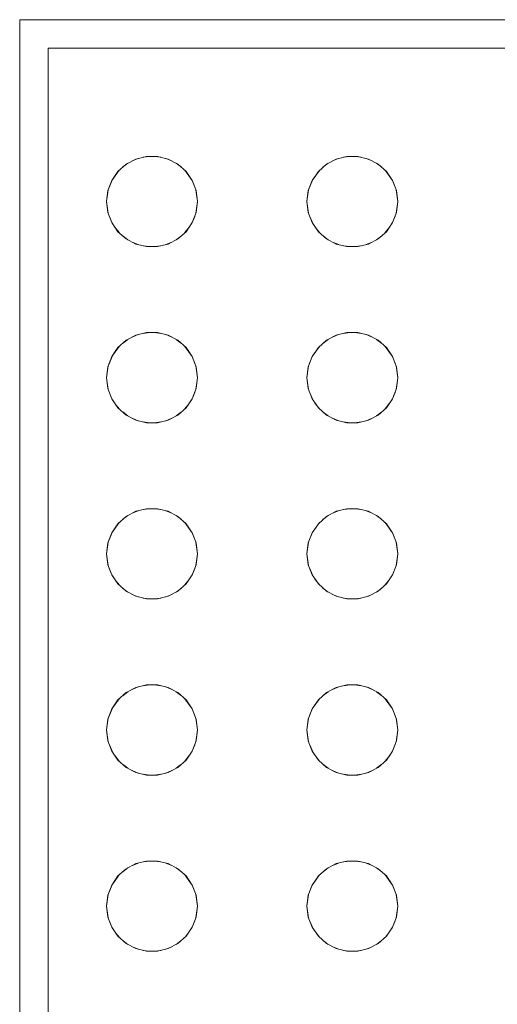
# Model space of a CAD drawing. Header units: millimetres. Extents: x 321 to 585, y -277 to 9.
# Tile 669 of 1056: x 348.69 to 348.858, y -37.76 to -37.413. Entities that reach past the tile are written whole.
import ezdxf

# ---------------------------------------------------------------- set-up
doc = ezdxf.new("R2010")
doc.units = ezdxf.units.MM
doc.header["$MEASUREMENT"] = 0
doc.layers.add('IFC-Elemento construtivo genérico-Contorno', color=253, linetype='Continuous', lineweight=5)

msp = doc.modelspace()

# ---------------------------------------------------------------- linework, layer by layer
at = {"layer": 'IFC-Elemento construtivo genérico-Contorno', "lineweight": 5}
for p, q in [((348.69014, -37.90717), (348.69014, -37.41317)), ((348.69014, -37.41317), (350.05014, -37.41317)), ((348.70014, -37.90317), (348.70014, -37.42317)), ((348.70014, -37.42317), (350.04014, -37.42317)), ((348.7276, -37.464), (348.73102, -37.46221)), ((348.72974, -37.46287), (348.73184, -37.462)), ((348.73102, -37.46221), (348.73476, -37.46128)), ((348.73357, -37.46157), (348.7358, -37.46128)), ((348.73476, -37.46128), (348.73862, -37.46128)), ((348.73758, -37.46128), (348.73981, -37.46157)), ((348.73862, -37.46128), (348.74236, -37.46221)), ((348.74154, -37.462), (348.74364, -37.46287)), ((348.74236, -37.46221), (348.74578, -37.464)), ((348.79809, -37.464), (348.80151, -37.46221)), ((348.80023, -37.46288), (348.80234, -37.462)), ((348.80151, -37.46221), (348.80525, -37.46128)), ((348.80406, -37.46157), (348.80629, -37.46128)), ((348.80525, -37.46128), (348.80911, -37.46128)), ((348.80807, -37.46128), (348.8103, -37.46157)), ((348.80911, -37.46128), (348.81286, -37.46221)), ((348.81203, -37.462), (348.81413, -37.46288)), ((348.81286, -37.46221), (348.81627, -37.464)), ((348.72252, -37.46973), (348.72513, -37.46618)), ((348.72252, -37.46973), (348.72472, -37.46656)), ((348.72472, -37.46656), (348.7276, -37.464)), ((348.72635, -37.46511), (348.72822, -37.46367)), ((348.74516, -37.46367), (348.74704, -37.46511)), ((348.74578, -37.464), (348.74867, -37.46656)), ((348.74825, -37.46618), (348.75086, -37.46973)), ((348.74867, -37.46656), (348.75086, -37.46973)), ((348.79302, -37.46973), (348.79562, -37.46619)), ((348.79302, -37.46973), (348.79521, -37.46656)), ((348.79521, -37.46656), (348.79809, -37.464)), ((348.79684, -37.46511), (348.79871, -37.46367)), ((348.81565, -37.46367), (348.81754, -37.46512)), ((348.81627, -37.464), (348.81916, -37.46656)), ((348.81874, -37.46618), (348.82135, -37.46973)), ((348.81916, -37.46656), (348.82135, -37.46973)), ((348.72116, -37.47334), (348.72273, -37.46943)), ((348.72116, -37.47334), (348.72252, -37.46973)), ((348.75065, -37.46943), (348.75223, -37.47334)), ((348.75086, -37.46973), (348.75223, -37.47334)), ((348.79165, -37.47334), (348.79322, -37.46943)), ((348.79165, -37.47334), (348.79302, -37.46973)), ((348.82114, -37.46943), (348.82272, -37.47334)), ((348.82135, -37.46973), (348.82272, -37.47334)), ((348.72069, -37.47717), (348.72123, -37.47303)), ((348.72069, -37.47717), (348.72116, -37.47334)), ((348.75215, -37.47303), (348.75269, -37.47717)), ((348.75223, -37.47334), (348.75269, -37.47717)), ((348.79118, -37.47717), (348.79173, -37.47303)), ((348.79118, -37.47717), (348.79165, -37.47334)), ((348.82264, -37.47303), (348.82318, -37.47717)), ((348.82272, -37.47334), (348.82318, -37.47717)), ((348.72069, -37.47717), (348.72123, -37.48131)), ((348.72069, -37.47717), (348.72116, -37.481)), ((348.75215, -37.48131), (348.75269, -37.47717)), ((348.75223, -37.481), (348.75269, -37.47717)), ((348.79118, -37.47717), (348.79173, -37.48131)), ((348.79118, -37.47717), (348.79165, -37.481)), ((348.82264, -37.48131), (348.82318, -37.47717)), ((348.82272, -37.481), (348.82318, -37.47717)), ((348.72116, -37.481), (348.72252, -37.4846)), ((348.7217, -37.48244), (348.72284, -37.48517)), ((348.75055, -37.48517), (348.7517, -37.48239)), ((348.75086, -37.4846), (348.75223, -37.481)), ((348.79165, -37.481), (348.79302, -37.4846)), ((348.7922, -37.48246), (348.79333, -37.48517)), ((348.82104, -37.48517), (348.82221, -37.48235)), ((348.82135, -37.4846), (348.82272, -37.481)), ((348.72252, -37.4846), (348.72472, -37.48778)), ((348.72362, -37.48619), (348.7251, -37.48812)), ((348.74828, -37.48812), (348.74976, -37.48619)), ((348.74867, -37.48778), (348.75086, -37.4846)), ((348.79302, -37.4846), (348.79521, -37.48778)), ((348.79413, -37.48621), (348.79559, -37.48812)), ((348.81877, -37.48812), (348.82026, -37.48618)), ((348.81916, -37.48778), (348.82135, -37.4846)), ((348.72472, -37.48778), (348.7276, -37.49033)), ((348.72637, -37.48924), (348.72819, -37.49065)), ((348.7276, -37.49033), (348.73102, -37.49213)), ((348.74236, -37.49213), (348.74578, -37.49033)), ((348.74519, -37.49065), (348.74701, -37.48924)), ((348.74578, -37.49033), (348.74867, -37.48778)), ((348.79521, -37.48778), (348.79809, -37.49033)), ((348.79687, -37.48925), (348.79869, -37.49065)), ((348.79809, -37.49033), (348.80151, -37.49213)), ((348.81286, -37.49213), (348.81627, -37.49033)), ((348.81567, -37.49065), (348.81752, -37.48923)), ((348.81627, -37.49033), (348.81916, -37.48778)), ((348.72975, -37.49147), (348.73187, -37.49235)), ((348.73102, -37.49213), (348.73476, -37.49305)), ((348.73355, -37.49276), (348.7358, -37.49305)), ((348.73476, -37.49305), (348.73862, -37.49305)), ((348.73758, -37.49305), (348.73984, -37.49276)), ((348.73862, -37.49305), (348.74236, -37.49213)), ((348.7415, -37.49235), (348.74363, -37.49147)), ((348.80024, -37.49147), (348.80237, -37.49235)), ((348.80151, -37.49213), (348.80525, -37.49305)), ((348.80404, -37.49276), (348.80629, -37.49305)), ((348.80525, -37.49305), (348.80911, -37.49305)), ((348.80807, -37.49305), (348.81033, -37.49276)), ((348.80911, -37.49305), (348.81286, -37.49213)), ((348.81199, -37.49235), (348.81413, -37.49147)), ((348.72635, -37.52711), (348.72822, -37.52568)), ((348.7276, -37.526), (348.73102, -37.52421)), ((348.72974, -37.52488), (348.73184, -37.52401)), ((348.73102, -37.52421), (348.73476, -37.52328)), ((348.73357, -37.52358), (348.7358, -37.52328)), ((348.73476, -37.52328), (348.73862, -37.52328)), ((348.73758, -37.52328), (348.73981, -37.52358)), ((348.73862, -37.52328), (348.74236, -37.52421)), ((348.74154, -37.52401), (348.74364, -37.52488)), ((348.74236, -37.52421), (348.74578, -37.526)), ((348.74516, -37.52568), (348.74704, -37.52711)), ((348.79684, -37.52711), (348.79871, -37.52568)), ((348.79809, -37.526), (348.80151, -37.52421)), ((348.80023, -37.52489), (348.80234, -37.52401)), ((348.80151, -37.52421), (348.80525, -37.52328)), ((348.80406, -37.52358), (348.80629, -37.52328)), ((348.80525, -37.52328), (348.80911, -37.52328)), ((348.80807, -37.52328), (348.8103, -37.52358)), ((348.80911, -37.52328), (348.81286, -37.52421)), ((348.81203, -37.52401), (348.81413, -37.52489)), ((348.81286, -37.52421), (348.81627, -37.526)), ((348.81565, -37.52568), (348.81754, -37.52712)), ((348.72252, -37.53173), (348.72513, -37.52819)), ((348.72252, -37.53173), (348.72472, -37.52856)), ((348.72472, -37.52856), (348.7276, -37.526)), ((348.74578, -37.526), (348.74867, -37.52856)), ((348.74825, -37.52819), (348.75086, -37.53173)), ((348.74867, -37.52856), (348.75086, -37.53173)), ((348.79302, -37.53173), (348.79562, -37.5282)), ((348.79302, -37.53173), (348.79521, -37.52856)), ((348.79521, -37.52856), (348.79809, -37.526)), ((348.81627, -37.526), (348.81916, -37.52856)), ((348.81874, -37.52819), (348.82135, -37.53173)), ((348.81916, -37.52856), (348.82135, -37.53173)), ((348.72116, -37.53534), (348.72273, -37.53144)), ((348.72116, -37.53534), (348.72252, -37.53173)), ((348.75066, -37.53144), (348.75223, -37.53534)), ((348.75086, -37.53173), (348.75223, -37.53534)), ((348.79165, -37.53534), (348.7932, -37.53149)), ((348.79165, -37.53534), (348.79302, -37.53173)), ((348.82115, -37.53144), (348.82272, -37.53534)), ((348.82135, -37.53173), (348.82272, -37.53534)), ((348.72069, -37.53917), (348.72123, -37.53503)), ((348.72069, -37.53917), (348.72116, -37.53534)), ((348.75215, -37.53503), (348.75269, -37.53917)), ((348.75223, -37.53534), (348.75269, -37.53917)), ((348.79118, -37.53917), (348.79173, -37.53503)), ((348.79118, -37.53917), (348.79165, -37.53534)), ((348.82264, -37.53503), (348.82318, -37.53917)), ((348.82272, -37.53534), (348.82318, -37.53917)), ((348.72069, -37.53917), (348.72123, -37.54331)), ((348.72069, -37.53917), (348.72116, -37.543)), ((348.75215, -37.54331), (348.75269, -37.53917)), ((348.75223, -37.543), (348.75269, -37.53917)), ((348.79118, -37.53917), (348.79173, -37.54331)), ((348.79118, -37.53917), (348.79165, -37.543)), ((348.82264, -37.54331), (348.82318, -37.53917)), ((348.82272, -37.543), (348.82318, -37.53917)), ((348.72116, -37.543), (348.72252, -37.5466)), ((348.75086, -37.5466), (348.75223, -37.543)), ((348.79165, -37.543), (348.79302, -37.5466)), ((348.82135, -37.5466), (348.82272, -37.543)), ((348.7217, -37.54445), (348.72284, -37.54717)), ((348.75055, -37.54717), (348.7517, -37.5444)), ((348.7922, -37.54447), (348.79333, -37.54717)), ((348.82104, -37.54717), (348.82221, -37.54435)), ((348.72252, -37.5466), (348.72472, -37.54978)), ((348.72362, -37.5482), (348.7251, -37.55012)), ((348.72472, -37.54978), (348.7276, -37.55234)), ((348.74578, -37.55234), (348.74867, -37.54978)), ((348.74828, -37.55012), (348.74976, -37.5482)), ((348.74867, -37.54978), (348.75086, -37.5466)), ((348.79302, -37.5466), (348.79521, -37.54978)), ((348.79413, -37.54822), (348.79559, -37.55012)), ((348.79521, -37.54978), (348.79809, -37.55234)), ((348.81627, -37.55234), (348.81916, -37.54978)), ((348.81877, -37.55012), (348.82026, -37.54819)), ((348.81916, -37.54978), (348.82135, -37.5466)), ((348.72637, -37.55124), (348.72819, -37.55265)), ((348.7276, -37.55234), (348.73102, -37.55413)), ((348.74236, -37.55413), (348.74578, -37.55234)), ((348.74519, -37.55265), (348.74701, -37.55124)), ((348.79687, -37.55125), (348.79869, -37.55265)), ((348.79809, -37.55234), (348.80151, -37.55413)), ((348.81286, -37.55413), (348.81627, -37.55234)), ((348.81567, -37.55265), (348.81752, -37.55123)), ((348.72975, -37.55347), (348.73187, -37.55435)), ((348.73102, -37.55413), (348.73476, -37.55505)), ((348.73355, -37.55476), (348.7358, -37.55505)), ((348.73476, -37.55505), (348.73862, -37.55505)), ((348.73758, -37.55505), (348.73984, -37.55476)), ((348.73862, -37.55505), (348.74236, -37.55413)), ((348.7415, -37.55435), (348.74363, -37.55347)), ((348.80024, -37.55347), (348.80237, -37.55435)), ((348.80151, -37.55413), (348.80525, -37.55505)), ((348.80404, -37.55476), (348.80629, -37.55505)), ((348.80525, -37.55505), (348.80911, -37.55505)), ((348.80807, -37.55505), (348.81033, -37.55476)), ((348.80911, -37.55505), (348.81286, -37.55413)), ((348.81199, -37.55435), (348.81413, -37.55347)), ((348.72472, -37.59056), (348.7276, -37.588)), ((348.72635, -37.58911), (348.72822, -37.58768)), ((348.7276, -37.588), (348.73102, -37.58621)), ((348.72974, -37.58688), (348.73184, -37.58601)), ((348.73102, -37.58621), (348.73476, -37.58529)), ((348.73357, -37.58558), (348.7358, -37.58529)), ((348.73476, -37.58529), (348.73862, -37.58529)), ((348.73758, -37.58529), (348.73981, -37.58558)), ((348.73862, -37.58529), (348.74236, -37.58621)), ((348.74154, -37.58601), (348.74364, -37.58688)), ((348.74236, -37.58621), (348.74578, -37.588)), ((348.74516, -37.58768), (348.74704, -37.58911)), ((348.74578, -37.588), (348.74867, -37.59056)), ((348.79521, -37.59056), (348.79809, -37.588)), ((348.79684, -37.58911), (348.79871, -37.58768)), ((348.79809, -37.588), (348.80151, -37.58621)), ((348.80023, -37.58689), (348.80234, -37.58601)), ((348.80151, -37.58621), (348.80525, -37.58529)), ((348.80406, -37.58558), (348.80629, -37.58529)), ((348.80525, -37.58529), (348.80911, -37.58529)), ((348.80807, -37.58529), (348.8103, -37.58558)), ((348.80911, -37.58529), (348.81286, -37.58621)), ((348.81203, -37.58601), (348.81413, -37.58689)), ((348.81286, -37.58621), (348.81627, -37.588)), ((348.81565, -37.58768), (348.81754, -37.58912)), ((348.81627, -37.588), (348.81916, -37.59056)), ((348.72252, -37.59373), (348.72513, -37.59019)), ((348.72252, -37.59373), (348.72472, -37.59056)), ((348.74825, -37.59019), (348.75086, -37.59373)), ((348.74867, -37.59056), (348.75086, -37.59373)), ((348.79302, -37.59373), (348.79562, -37.5902)), ((348.79302, -37.59373), (348.79521, -37.59056)), ((348.81874, -37.59019), (348.82135, -37.59373)), ((348.81916, -37.59056), (348.82135, -37.59373)), ((348.72116, -37.59734), (348.72273, -37.59344)), ((348.72116, -37.59734), (348.72252, -37.59373)), ((348.75066, -37.59344), (348.75223, -37.59734)), ((348.75086, -37.59373), (348.75223, -37.59734)), ((348.79165, -37.59734), (348.7932, -37.59349)), ((348.79165, -37.59734), (348.79302, -37.59373)), ((348.82115, -37.59344), (348.82272, -37.59734)), ((348.82135, -37.59373), (348.82272, -37.59734)), ((348.72069, -37.60116), (348.72123, -37.59702)), ((348.72069, -37.60116), (348.72116, -37.59734)), ((348.75215, -37.59702), (348.75269, -37.60116)), ((348.75223, -37.59734), (348.75269, -37.60116)), ((348.79118, -37.60116), (348.79173, -37.59702)), ((348.79118, -37.60116), (348.79165, -37.59734)), ((348.82264, -37.59702), (348.82318, -37.60116)), ((348.82272, -37.59734), (348.82318, -37.60116)), ((348.72069, -37.60116), (348.72123, -37.60531)), ((348.72069, -37.60116), (348.72116, -37.605)), ((348.75215, -37.60531), (348.75269, -37.60116)), ((348.75223, -37.605), (348.75269, -37.60116)), ((348.79118, -37.60116), (348.79173, -37.60531)), ((348.79118, -37.60116), (348.79165, -37.605)), ((348.82264, -37.60531), (348.82318, -37.60116)), ((348.82272, -37.605), (348.82318, -37.60116)), ((348.72116, -37.605), (348.72252, -37.60861)), ((348.75086, -37.60861), (348.75223, -37.605)), ((348.79165, -37.605), (348.79302, -37.60861)), ((348.82135, -37.60861), (348.82272, -37.605)), ((348.72167, -37.60636), (348.72284, -37.60917)), ((348.72252, -37.60861), (348.72472, -37.61178)), ((348.74867, -37.61178), (348.75086, -37.60861)), ((348.75066, -37.60889), (348.75173, -37.60631)), ((348.79217, -37.60638), (348.79333, -37.60917)), ((348.79302, -37.60861), (348.79521, -37.61178)), ((348.81916, -37.61178), (348.82135, -37.60861)), ((348.82116, -37.60889), (348.82224, -37.60626)), ((348.72362, -37.6102), (348.7251, -37.61212)), ((348.72472, -37.61178), (348.7276, -37.61434)), ((348.74578, -37.61434), (348.74867, -37.61178)), ((348.74828, -37.61212), (348.74976, -37.6102)), ((348.79413, -37.61022), (348.79559, -37.61212)), ((348.79521, -37.61178), (348.79809, -37.61434)), ((348.81627, -37.61434), (348.81916, -37.61178)), ((348.81877, -37.61212), (348.82026, -37.61019)), ((348.72635, -37.61322), (348.72822, -37.61466)), ((348.7276, -37.61434), (348.73102, -37.61613)), ((348.72974, -37.61546), (348.73184, -37.61633)), ((348.74154, -37.61633), (348.74364, -37.61546)), ((348.74236, -37.61613), (348.74578, -37.61434)), ((348.74516, -37.61466), (348.74704, -37.61322)), ((348.79684, -37.61323), (348.79871, -37.61466)), ((348.79809, -37.61434), (348.80151, -37.61613)), ((348.80023, -37.61546), (348.80234, -37.61633)), ((348.81203, -37.61633), (348.81413, -37.61546)), ((348.81286, -37.61613), (348.81627, -37.61434)), ((348.81565, -37.61467), (348.81754, -37.61322)), ((348.73102, -37.61613), (348.73476, -37.61705)), ((348.73357, -37.61676), (348.7358, -37.61705)), ((348.73476, -37.61705), (348.73862, -37.61705)), ((348.73758, -37.61705), (348.73981, -37.61676)), ((348.73862, -37.61705), (348.74236, -37.61613)), ((348.80151, -37.61613), (348.80525, -37.61705)), ((348.80406, -37.61676), (348.80629, -37.61705)), ((348.80525, -37.61705), (348.80911, -37.61705)), ((348.80807, -37.61705), (348.8103, -37.61676)), ((348.80911, -37.61705), (348.81286, -37.61613)), ((348.72472, -37.65256), (348.7276, -37.65)), ((348.72637, -37.6511), (348.72819, -37.64969)), ((348.7276, -37.65), (348.73102, -37.64821)), ((348.72975, -37.64887), (348.73187, -37.648)), ((348.73102, -37.64821), (348.73476, -37.64729)), ((348.73355, -37.64759), (348.7358, -37.64729)), ((348.73476, -37.64729), (348.73862, -37.64729)), ((348.73758, -37.64729), (348.73984, -37.64759)), ((348.73862, -37.64729), (348.74236, -37.64821)), ((348.7415, -37.648), (348.74363, -37.64887)), ((348.74236, -37.64821), (348.74578, -37.65)), ((348.74519, -37.64969), (348.74701, -37.6511)), ((348.74578, -37.65), (348.74867, -37.65256)), ((348.79521, -37.65256), (348.79809, -37.65)), ((348.79687, -37.65109), (348.79869, -37.64969)), ((348.79809, -37.65), (348.80151, -37.64821)), ((348.80024, -37.64888), (348.80237, -37.64799)), ((348.80151, -37.64821), (348.80525, -37.64729)), ((348.80404, -37.64759), (348.80629, -37.64729)), ((348.80525, -37.64729), (348.80911, -37.64729)), ((348.80807, -37.64729), (348.81033, -37.64759)), ((348.80911, -37.64729), (348.81286, -37.64821)), ((348.81199, -37.648), (348.81413, -37.64888)), ((348.81286, -37.64821), (348.81627, -37.65)), ((348.81567, -37.64969), (348.81752, -37.65111)), ((348.81627, -37.65), (348.81916, -37.65256)), ((348.72252, -37.65573), (348.72513, -37.65219)), ((348.72252, -37.65573), (348.72472, -37.65256)), ((348.74825, -37.65219), (348.75086, -37.65573)), ((348.74867, -37.65256), (348.75086, -37.65573)), ((348.79302, -37.65573), (348.79562, -37.6522)), ((348.79302, -37.65573), (348.79521, -37.65256)), ((348.81874, -37.65219), (348.82135, -37.65573)), ((348.81916, -37.65256), (348.82135, -37.65573)), ((348.72116, -37.65934), (348.72273, -37.65544)), ((348.72116, -37.65934), (348.72252, -37.65573)), ((348.75066, -37.65544), (348.75223, -37.65934)), ((348.75086, -37.65573), (348.75223, -37.65934)), ((348.79165, -37.65934), (348.7932, -37.65549)), ((348.79165, -37.65934), (348.79302, -37.65573)), ((348.82115, -37.65544), (348.82272, -37.65934)), ((348.82135, -37.65573), (348.82272, -37.65934)), ((348.72069, -37.66317), (348.72123, -37.65903)), ((348.72069, -37.66317), (348.72116, -37.65934)), ((348.75215, -37.65903), (348.75269, -37.66317)), ((348.75223, -37.65934), (348.75269, -37.66317)), ((348.79118, -37.66317), (348.79173, -37.65903)), ((348.79118, -37.66317), (348.79165, -37.65934)), ((348.82264, -37.65903), (348.82318, -37.66317)), ((348.82272, -37.65934), (348.82318, -37.66317)), ((348.72069, -37.66317), (348.72123, -37.66731)), ((348.72069, -37.66317), (348.72116, -37.66699)), ((348.75215, -37.66731), (348.75269, -37.66317)), ((348.75223, -37.66699), (348.75269, -37.66317)), ((348.79118, -37.66317), (348.79173, -37.66731)), ((348.79118, -37.66317), (348.79165, -37.66699)), ((348.82264, -37.66731), (348.82318, -37.66317)), ((348.82272, -37.66699), (348.82318, -37.66317)), ((348.72116, -37.66699), (348.72252, -37.67061)), ((348.75086, -37.67061), (348.75223, -37.66699)), ((348.79165, -37.66699), (348.79302, -37.67061)), ((348.82135, -37.67061), (348.82272, -37.66699)), ((348.72169, -37.6684), (348.72273, -37.6709)), ((348.72252, -37.67061), (348.72472, -37.67378)), ((348.74867, -37.67378), (348.75086, -37.67061)), ((348.75065, -37.6709), (348.75171, -37.66835)), ((348.79219, -37.66842), (348.79322, -37.6709)), ((348.79302, -37.67061), (348.79521, -37.67378)), ((348.81916, -37.67378), (348.82135, -37.67061)), ((348.82115, -37.6709), (348.82223, -37.6683)), ((348.72357, -37.67213), (348.7251, -37.67412)), ((348.72472, -37.67378), (348.7276, -37.67634)), ((348.74578, -37.67634), (348.74867, -37.67378)), ((348.74828, -37.67412), (348.74981, -37.67213)), ((348.79408, -37.67215), (348.79559, -37.67412)), ((348.79521, -37.67378), (348.79809, -37.67634)), ((348.81627, -37.67634), (348.81916, -37.67378)), ((348.81877, -37.67413), (348.82031, -37.67212)), ((348.72635, -37.67523), (348.72822, -37.67666)), ((348.7276, -37.67634), (348.73102, -37.67813)), ((348.72974, -37.67746), (348.73184, -37.67833)), ((348.73102, -37.67813), (348.73476, -37.67906)), ((348.73862, -37.67906), (348.74236, -37.67813)), ((348.74154, -37.67833), (348.74364, -37.67746)), ((348.74236, -37.67813), (348.74578, -37.67634)), ((348.74516, -37.67666), (348.74704, -37.67523)), ((348.79684, -37.67524), (348.79871, -37.67666)), ((348.79809, -37.67634), (348.80151, -37.67813)), ((348.80023, -37.67746), (348.80234, -37.67833)), ((348.80151, -37.67813), (348.80525, -37.67906)), ((348.80911, -37.67906), (348.81286, -37.67813)), ((348.81203, -37.67833), (348.81413, -37.67746)), ((348.81286, -37.67813), (348.81627, -37.67634)), ((348.81565, -37.67667), (348.81754, -37.67522)), ((348.73357, -37.67876), (348.7358, -37.67906)), ((348.73476, -37.67906), (348.73862, -37.67906)), ((348.73758, -37.67906), (348.73981, -37.67876)), ((348.80406, -37.67876), (348.80629, -37.67906)), ((348.80525, -37.67906), (348.80911, -37.67906)), ((348.80807, -37.67906), (348.8103, -37.67876)), ((348.73102, -37.71021), (348.73476, -37.70929)), ((348.73361, -37.70957), (348.73579, -37.70929)), ((348.73476, -37.70929), (348.73862, -37.70929)), ((348.73759, -37.70929), (348.73977, -37.70957)), ((348.73862, -37.70929), (348.74236, -37.71021)), ((348.80151, -37.71021), (348.80525, -37.70929)), ((348.8041, -37.70957), (348.80628, -37.70929)), ((348.80525, -37.70929), (348.80911, -37.70929)), ((348.80809, -37.70929), (348.81026, -37.70957)), ((348.80911, -37.70929), (348.81286, -37.71021)), ((348.72472, -37.71456), (348.7276, -37.712)), ((348.72637, -37.7131), (348.72819, -37.71169)), ((348.7276, -37.712), (348.73102, -37.71021)), ((348.72978, -37.71086), (348.73183, -37.71001)), ((348.74155, -37.71001), (348.74361, -37.71086)), ((348.74236, -37.71021), (348.74578, -37.712)), ((348.74519, -37.71169), (348.74701, -37.7131)), ((348.74578, -37.712), (348.74867, -37.71456)), ((348.79521, -37.71456), (348.79809, -37.712)), ((348.79687, -37.71309), (348.79869, -37.71169)), ((348.79809, -37.712), (348.80151, -37.71021)), ((348.80026, -37.71086), (348.80232, -37.71001)), ((348.81204, -37.71001), (348.8141, -37.71086)), ((348.81286, -37.71021), (348.81627, -37.712)), ((348.81567, -37.71169), (348.81752, -37.71311)), ((348.81627, -37.712), (348.81916, -37.71456)), ((348.72252, -37.71774), (348.72513, -37.71419)), ((348.72252, -37.71774), (348.72472, -37.71456)), ((348.74825, -37.71419), (348.75086, -37.71774)), ((348.74867, -37.71456), (348.75086, -37.71774)), ((348.79302, -37.71774), (348.79562, -37.7142)), ((348.79302, -37.71774), (348.79521, -37.71456)), ((348.81874, -37.71419), (348.82135, -37.71774)), ((348.81916, -37.71456), (348.82135, -37.71774)), ((348.72116, -37.72134), (348.72273, -37.71744)), ((348.72116, -37.72134), (348.72252, -37.71774)), ((348.75066, -37.71744), (348.75223, -37.72134)), ((348.75086, -37.71774), (348.75223, -37.72134)), ((348.79165, -37.72134), (348.7932, -37.71749)), ((348.79165, -37.72134), (348.79302, -37.71774)), ((348.82115, -37.71744), (348.82272, -37.72134)), ((348.82135, -37.71774), (348.82272, -37.72134)), ((348.72069, -37.72517), (348.72123, -37.72103)), ((348.72069, -37.72517), (348.72116, -37.72134)), ((348.75215, -37.72103), (348.75269, -37.72517)), ((348.75223, -37.72134), (348.75269, -37.72517)), ((348.79118, -37.72517), (348.79173, -37.72103)), ((348.79118, -37.72517), (348.79165, -37.72134)), ((348.82264, -37.72103), (348.82318, -37.72517)), ((348.82272, -37.72134), (348.82318, -37.72517)), ((348.72069, -37.72517), (348.72123, -37.72931)), ((348.72069, -37.72517), (348.72116, -37.729)), ((348.75215, -37.72931), (348.75269, -37.72517)), ((348.75223, -37.729), (348.75269, -37.72517)), ((348.79118, -37.72517), (348.79173, -37.72931)), ((348.79118, -37.72517), (348.79165, -37.729)), ((348.82264, -37.72931), (348.82318, -37.72517)), ((348.82272, -37.729), (348.82318, -37.72517)), ((348.72116, -37.729), (348.72252, -37.7326)), ((348.75086, -37.7326), (348.75223, -37.729)), ((348.79165, -37.729), (348.79302, -37.7326)), ((348.82135, -37.7326), (348.82272, -37.729)), ((348.7217, -37.73044), (348.72284, -37.73317)), ((348.72252, -37.7326), (348.72472, -37.73577)), ((348.74867, -37.73577), (348.75086, -37.7326)), ((348.75055, -37.73317), (348.7517, -37.73039)), ((348.7922, -37.73046), (348.79333, -37.73317)), ((348.79302, -37.7326), (348.79521, -37.73577)), ((348.81916, -37.73577), (348.82135, -37.7326)), ((348.82104, -37.73317), (348.82221, -37.73034)), ((348.72364, -37.73422), (348.72508, -37.7361)), ((348.72472, -37.73577), (348.7276, -37.73833)), ((348.74578, -37.73833), (348.74867, -37.73577)), ((348.7483, -37.7361), (348.74974, -37.73422)), ((348.79415, -37.73424), (348.79557, -37.7361)), ((348.79521, -37.73577), (348.79809, -37.73833)), ((348.81627, -37.73833), (348.81916, -37.73577)), ((348.81879, -37.7361), (348.82024, -37.73421)), ((348.72643, -37.7373), (348.72819, -37.73864)), ((348.7276, -37.73833), (348.73102, -37.74013)), ((348.72978, -37.73947), (348.73183, -37.74032)), ((348.73102, -37.74013), (348.73476, -37.74105)), ((348.73862, -37.74105), (348.74236, -37.74013)), ((348.74155, -37.74033), (348.74361, -37.73947)), ((348.74236, -37.74013), (348.74578, -37.73833)), ((348.74519, -37.73864), (348.74695, -37.7373)), ((348.79692, -37.7373), (348.79868, -37.73864)), ((348.79809, -37.73833), (348.80151, -37.74013)), ((348.80026, -37.73947), (348.80232, -37.74033)), ((348.80151, -37.74013), (348.80525, -37.74105)), ((348.80911, -37.74105), (348.81286, -37.74013)), ((348.81204, -37.74033), (348.8141, -37.73947)), ((348.81286, -37.74013), (348.81627, -37.73833)), ((348.81568, -37.73864), (348.81746, -37.73728)), ((348.73361, -37.74076), (348.73579, -37.74105)), ((348.73476, -37.74105), (348.73862, -37.74105)), ((348.73759, -37.74105), (348.73977, -37.74076)), ((348.8041, -37.74076), (348.80628, -37.74105)), ((348.80525, -37.74105), (348.80911, -37.74105)), ((348.80809, -37.74105), (348.81026, -37.74076))]:
    msp.add_line(p, q, dxfattribs=at)

doc.saveas('drawing.dxf')
